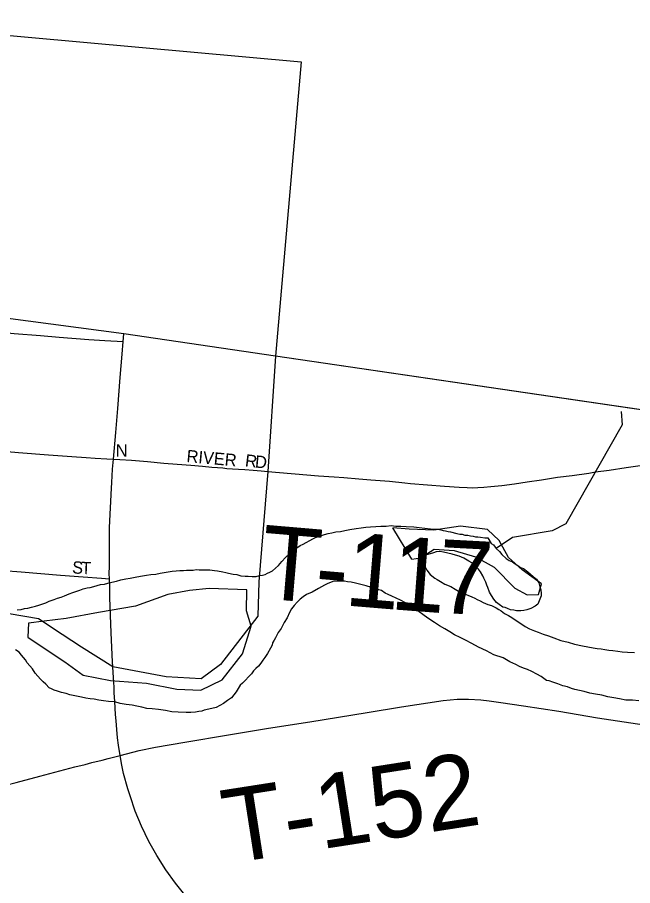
# Model space of a CAD drawing. Extents: x 1410790 to 1770854, y 448063 to 770588.
# Drawn here: x 1595915 to 1598422, y 655047 to 658584 of the extents above; entities that cross this region are included whole.
import ezdxf

# ---------------------------------------------------------------- set-up
doc = ezdxf.new("R2010")
doc.units = 0
for name, color, linetype in [('GM_X_Adjacent_County', 7, 'Continuous'), ('GM_X_City_Street', 7, 'Continuous'), ('GM_X_City_Street_Text', 7, 'Continuous'), ('GM_X_Corporation', 7, 'Continuous'), ('GM_X_County', 7, 'Continuous'), ('GM_X_County_Road', 7, 'Continuous'), ('GM_X_Major_River', 7, 'Continuous'), ('GM_X_Minor_River', 7, 'Continuous'), ('GM_X_State_Route', 7, 'Continuous'), ('GM_X_Township', 7, 'Continuous'), ('GM_X_Township_Road', 7, 'Continuous'), ('GM_X_Township_Road_Text', 7, 'Continuous')]:
    doc.layers.add(name, color=color, linetype=linetype)

msp = doc.modelspace()

# ---------------------------------------------------------------- linework, layer by layer
at = {"layer": 'GM_X_Adjacent_County'}
msp.add_lwpolyline([(1652287.5, 647008.2), (1645905.4, 647740.2), (1646053.8, 648559.2), (1644155.2, 648666.4), (1640422, 649068.3), (1640008.6, 649114.2), (1636121.9, 649546), (1631173.1, 650096.6), (1626597.7, 650534.7), (1625423.9, 650665.1), (1624132.1, 650798.6), (1623694.8, 650825.7), (1622857.1, 650877.6), (1620273.8, 651118), (1619805.8, 653933.5), (1619239.3, 653995.8), (1617264.6, 654249.7), (1612466.1, 654941.9), (1604464.6, 656151.2), (1604273.6, 656175.7), (1600121.3, 656741), (1596966.9, 657204.2), (1596349.1, 657294.9), (1595866, 657358.8)], dxfattribs=at)
at = {"layer": 'GM_X_City_Street'}
for points in [[(1595822.4, 656820.5), (1595840.6, 656818.8), (1595918.8, 656811.7), (1596041.9, 656802.3), (1596137.1, 656795.1), (1596195.5, 656790.6), (1596231.2, 656788.4), (1596278.9, 656785), (1596306.4, 656784.3)], [(1596306.4, 656784.3), (1596332, 656783.4), (1596379.4, 656780.1), (1596445.4, 656774.7), (1596511.4, 656768.5), (1596602.4, 656760.8), (1596621.5, 656759.2), (1596669.6, 656755.8), (1596707.1, 656752.3), (1596729.9, 656750.8), (1596751.5, 656748.5), (1596768.5, 656746.9), (1596791.3, 656745.4), (1596816.4, 656743.4), (1596842.2, 656741.9), (1596875, 656738.8), (1596907.8, 656736.5), (1596936, 656734.2)], [(1595782.8, 656337.1), (1595817.4, 656334.2), (1595858.7, 656330.2), (1595930.8, 656324.9), (1596090.4, 656311.7), (1596182.4, 656305), (1596257.8, 656299.6), (1596289.9, 656297.3)]]:
    msp.add_lwpolyline(points, dxfattribs=at)
at = {"layer": 'GM_X_Corporation'}
msp.add_lwpolyline([(1595069.6, 658583.9), (1597071.8, 658402.5), (1596966.9, 657204.2), (1596936, 656734.2), (1596898.9, 656284.8), (1596895.2, 656144.7), (1596742.3, 655948), (1596664.2, 655890.1), (1596520.9, 655898), (1596304.3, 655937.9), (1596175.7, 656018.4), (1596097.9, 656069.8), (1596001.3, 656133.7), (1595881.4, 656154.8)], dxfattribs=at)
at = {"layer": 'GM_X_County'}
msp.add_lwpolyline([(1631173.1, 650096.6), (1626597.7, 650534.7), (1625423.9, 650665.1), (1624132.1, 650798.6), (1623694.8, 650825.7), (1622857.1, 650877.6), (1620273.8, 651118), (1619805.8, 653933.5), (1619239.3, 653995.8), (1617264.6, 654249.7), (1612466.1, 654941.9), (1604464.6, 656151.2), (1604273.6, 656175.7), (1600121.3, 656741), (1596966.9, 657204.2), (1596349.1, 657294.9), (1595866, 657358.8)], dxfattribs=at)
at = {"layer": 'GM_X_County_Road'}
msp.add_lwpolyline([(1595706.6, 655414.7), (1595782.4, 655434.6), (1595909.5, 655467.7), (1596005.9, 655492.4), (1596149.3, 655530.9), (1596190.3, 655541), (1596218.8, 655548.1), (1596259.7, 655558.7), (1596284.2, 655565.5), (1596333.2, 655577.6)], dxfattribs=at)
at = {"layer": 'GM_X_Major_River'}
for points in [[(1596843.7, 656307.3), (1596855.7, 656307.1), (1596871.8, 656306.9), (1596887.8, 656306.6), (1596901.9, 656310.4), (1596913.9, 656312.3), (1596924, 656314.1), (1596934.1, 656320), (1596944.1, 656323.9), (1596954.2, 656329.8), (1596966.4, 656339.6), (1596978.6, 656351.5), (1596992.8, 656367.3), (1597007, 656383.2), (1597023.3, 656399), (1597039.5, 656410.8), (1597053.6, 656422.7), (1597067.8, 656432.5), (1597079.9, 656438.3), (1597118.2, 656459.8), (1597130.3, 656465.7), (1597142.4, 656469.5), (1597154.5, 656473.4), (1597166.6, 656477.2), (1597180.7, 656481), (1597196.8, 656484.8), (1597212.8, 656488.6), (1597230.9, 656490.3), (1597249, 656494.1), (1597269.1, 656497.8), (1597295.2, 656501.4), (1597315.3, 656505.2), (1597335.3, 656506.9), (1597353.4, 656508.6), (1597375.5, 656510.3), (1597395.6, 656512), (1597417.6, 656511.7), (1597437.7, 656513.4), (1597457.7, 656511.1), (1597477.7, 656510.8), (1597499.8, 656510.5), (1597529.8, 656508.1), (1597551.8, 656505.8), (1597575.9, 656503.4), (1597597.9, 656501.1), (1597613.9, 656498.8), (1597629.9, 656498.6), (1597639.9, 656496.4), (1597649.9, 656494.3), (1597659.9, 656492.2), (1597669.9, 656490), (1597679.9, 656487.8), (1597705.9, 656481.4), (1597717.9, 656479.3), (1597727.9, 656479.1), (1597737.9, 656475), (1597749.9, 656474.8), (1597761.9, 656472.6), (1597771.9, 656470.4), (1597781.9, 656468.3), (1597791.9, 656468.2), (1597801.9, 656466), (1597819.9, 656463.7), (1597832, 656463.6), (1597845.7, 656441.3), (1597855.7, 656435.1), (1597865.5, 656420.9), (1597879.4, 656408.7), (1597889.3, 656396.5), (1597907.1, 656380.2), (1597919, 656372), (1597933, 656365.8), (1597942.9, 656357.6), (1597954.9, 656351.4), (1597964.8, 656343.2), (1597976.7, 656339), (1597994.6, 656324.7), (1598004.5, 656316.6), (1598018.4, 656304.3), (1598030.3, 656296.1), (1598040.2, 656279.9), (1598044, 656263.8), (1598047.8, 656251.7), (1598049.6, 656237.6), (1598049.5, 656227.6), (1598035.1, 656193.7), (1598024.9, 656185.8), (1598006.8, 656176), (1597990.7, 656170.3), (1597978.6, 656168.4), (1597966.6, 656166.6), (1597948.5, 656166.9), (1597938.5, 656169), (1597924.5, 656171.2), (1597912.5, 656175.4), (1597902.6, 656179.6), (1597892.6, 656181.7), (1597878.7, 656191.9), (1597866.7, 656200.2), (1597856.9, 656214.3), (1597847.1, 656228.5)], [(1597521.7, 656376.7), (1597557.9, 656382.5), (1597612.6, 656417.5), (1597694.7, 656411.8), (1597782.3, 656386), (1597857.7, 656344.3), (1597942.3, 656258.4), (1597991.9, 656231.3), (1598038, 656232.4), (1598050.8, 656276.3), (1597971.7, 656334), (1597916.5, 656383.3), (1597877.7, 656452.3), (1597830.5, 656497.3), (1597720.5, 656511.6), (1597612.1, 656495.7), (1597512, 656499.7), (1597444.4, 656504.8)], [(1597521.7, 656376.7), (1597444.4, 656504.8)], [(1597847.1, 656228.5), (1597839.2, 656242.7), (1597831.4, 656260.9), (1597827.5, 656271), (1597823.7, 656283.1), (1597815.9, 656299.2), (1597812, 656309.3), (1597802.2, 656325.5), (1597794.3, 656335.7), (1597778.4, 656349.9), (1597766.5, 656362.2), (1597754.6, 656368.3), (1597734.7, 656380.7), (1597724.7, 656384.8), (1597714.8, 656389), (1597700.8, 656393.2), (1597686.8, 656397.4), (1597650.8, 656406), (1597636.8, 656408.2), (1597620.8, 656406.4), (1597610.7, 656402.5), (1597596.6, 656398.7), (1597582.5, 656394.9), (1597572.5, 656391.1), (1597566.2, 656373.1), (1597574, 656350.9), (1597583.7, 656332.7), (1597597.6, 656314.4), (1597615.4, 656300.1), (1597625.4, 656294), (1597639.3, 656285.7), (1597657.2, 656275.4), (1597681.1, 656265.1), (1597699, 656254.8), (1597718.9, 656242.4), (1597736.9, 656236.2), (1597750.8, 656229.9), (1597766.8, 656223.7), (1597778.8, 656217.5), (1597788.7, 656213.3), (1597800.7, 656207.1), (1597812.6, 656200.9), (1597832.6, 656192.6), (1597846.6, 656188.4), (1597866.5, 656178.1), (1597876.4, 656171.9), (1597886.4, 656165.8), (1597900.3, 656155.5), (1597916.2, 656147.3), (1597930.1, 656139), (1597983.8, 656102.1), (1598001.7, 656093.8), (1598021.7, 656085.5), (1598037.6, 656079.3), (1598057.6, 656070.9), (1598079.5, 656064.6), (1598101.5, 656056.3), (1598129.4, 656045.8), (1598159.4, 656039.4), (1598185.4, 656031), (1598217.4, 656024.5), (1598239.4, 656020.2), (1598261.4, 656015.8), (1598277.4, 656013.6), (1598293.4, 656011.3), (1598309.4, 656009.1), (1598325.4, 656006.8), (1598341.4, 656004.6), (1598361.4, 656002.3), (1598379.4, 656000), (1598401.5, 655997.7), (1598429.5, 655997.3)], [(1595913.8, 656170.2), (1595929.8, 656171.9), (1595943.9, 656175.8), (1595958, 656177.6), (1595972.1, 656181.4), (1595988.2, 656185.2), (1596002.2, 656189), (1596018.3, 656194.8), (1596030.4, 656198.6), (1596044.6, 656206.4), (1596064.7, 656212.2), (1596078.8, 656218), (1596092.9, 656221.8), (1596107, 656227.6), (1596125.1, 656235.4), (1596141.2, 656241.2), (1596157.3, 656246.9), (1596169.4, 656250.8), (1596183.5, 656256.6), (1596199.6, 656260.4), (1596211.6, 656262.2), (1596225.7, 656266), (1596239.8, 656269.8), (1596253.9, 656273.6), (1596269.9, 656275.4), (1596284, 656279.2), (1596300.1, 656283), (1596318.2, 656286.8), (1596336.3, 656292.5), (1596356.4, 656296.2), (1596374.5, 656300), (1596394.6, 656303.7), (1596416.7, 656307.4), (1596440.8, 656311.1), (1596458.9, 656314.8), (1596479, 656316.5), (1596497, 656320.3), (1596545.2, 656327.6), (1596561.3, 656329.4), (1596577.4, 656331.2), (1596591.4, 656331), (1596603.4, 656332.8), (1596619.5, 656332.6), (1596631.5, 656332.4), (1596643.6, 656334.2), (1596655.6, 656334.1), (1596665.6, 656333.9), (1596675.6, 656333.8), (1596687.7, 656333.6), (1596699.7, 656333.4), (1596717.7, 656331.2), (1596729.7, 656329), (1596751.7, 656324.7), (1596763.7, 656322.5), (1596775.7, 656320.3), (1596793.7, 656316), (1596809.7, 656313.8), (1596825.7, 656309.5), (1596843.7, 656307.3)], [(1597292.4, 656278.7), (1597274.4, 656283), (1597260.4, 656285.2), (1597248.4, 656287.4), (1597236.4, 656287.5), (1597218.3, 656287.8), (1597200.3, 656286.1), (1597190.2, 656282.2), (1597180.1, 656278.3), (1597166, 656270.5), (1597141.8, 656256.8), (1597115.5, 656243.1), (1597093.3, 656233.4), (1597079.2, 656223.6), (1597067, 656213.7), (1597054.9, 656201.9), (1597042.7, 656188), (1597032.5, 656174.1), (1597024.3, 656160.2), (1597014, 656138.2), (1597001.7, 656118.3), (1596989.4, 656094.4), (1596977.1, 656078.6), (1596966.8, 656056.6), (1596960.7, 656046.7), (1596954.6, 656036.7), (1596952.4, 656026.7), (1596946.3, 656014.8), (1596934, 655992.9), (1596923.7, 655977), (1596915.6, 655965.1), (1596907.4, 655953.1), (1596897.2, 655941.2), (1596887.1, 655931.3), (1596876.9, 655921.5), (1596868.8, 655909.5), (1596856.6, 655897.7), (1596844.4, 655883.8), (1596832.2, 655871.9), (1596822.1, 655864.1), (1596805.7, 655836.2), (1596787.3, 655812.4), (1596771.2, 655800.6), (1596755, 655788.8), (1596724.7, 655773.2), (1596694.5, 655765.6), (1596676.5, 655761.8), (1596666.4, 655757.9), (1596654.3, 655756.1), (1596640.3, 655754.3), (1596622.2, 655752.6), (1596602.2, 655752.8), (1596570.1, 655753.3), (1596544.1, 655755.7), (1596518.1, 655760.1), (1596490, 655764.5), (1596464, 655766.9), (1596442, 655769.2), (1596422, 655773.5), (1596402, 655777.8), (1596382, 655782.1), (1596358, 655784.5), (1596334, 655788.8), (1596312, 655795.2), (1596286, 655797.5), (1596266, 655799.8), (1596246, 655802.1), (1596228, 655806.4), (1596212, 655808.7), (1596193.9, 655810.9), (1596176, 655815.2), (1596127.9, 655823.9), (1596114, 655830.1), (1596094, 655834.4), (1596078, 655838.7), (1596064, 655842.9), (1596054.1, 655849), (1596044.1, 655853.2), (1596030.3, 655867.5), (1596020.4, 655877.6), (1596008.5, 655887.8), (1595998.6, 655900), (1595986.7, 655912.2), (1595976.9, 655930.4), (1595965, 655942.7), (1595955.2, 655954.8), (1595947.3, 655967), (1595931.5, 655985.3), (1595921.6, 655997.5), (1595907.7, 656007.7)], [(1596850.3, 656252.3), (1596696.1, 656257.4), (1596615.8, 656249), (1596527.4, 656232.7), (1596396.3, 656185.2), (1596245.5, 656160.2), (1596112.9, 656134.7), (1596024.5, 656124.5), (1595960.2, 656115.7), (1595957.2, 656059.7), (1596024.5, 656014.2), (1596107.6, 655958.3), (1596182.8, 655904.7), (1596294.5, 655882.4), (1596440.6, 655871.4), (1596564.4, 655846.9), (1596662.4, 655842.9), (1596749.4, 655885.3), (1596831.5, 655991.9), (1596867.6, 656103.5), (1596848.7, 656166.1)], [(1596848.7, 656166.1), (1596850.3, 656252.3)], [(1598447.1, 655800.4), (1598421.1, 655802.8), (1598395, 655803.2), (1598369, 655807.5), (1598345, 655811.9), (1598321, 655816.3), (1598297, 655822.6), (1598271, 655827), (1598247, 655831.4), (1598225, 655837.7), (1598205.1, 655842), (1598187.1, 655846.3), (1598173.1, 655850.5), (1598157.1, 655856.8), (1598137.1, 655861.1), (1598117.2, 655869.4), (1598097.2, 655875.7), (1598081.3, 655881.9), (1598071.2, 655882.1), (1598049.4, 655898.5), (1598031.5, 655908.8), (1598011.6, 655919.1), (1597993.6, 655927.4), (1597977.7, 655933.6), (1597961.7, 655939.9), (1597945.8, 655948.2), (1597921.8, 655958.5), (1597894, 655975), (1597856.1, 655987.6), (1597826.2, 656004.1), (1597794.3, 656018.6), (1597766.4, 656033), (1597740.5, 656047.4), (1597718.6, 656057.8), (1597696.7, 656068.2), (1597676.8, 656080.5), (1597656.9, 656092.8), (1597635, 656105.2), (1597615.1, 656119.5), (1597587.3, 656136), (1597531.7, 656176.9), (1597513.8, 656189.2), (1597495.9, 656199.5), (1597476, 656209.8), (1597458, 656218.1), (1597440.1, 656226.4), (1597426.1, 656232.6), (1597414.2, 656238.8), (1597398.3, 656249.1), (1597376.3, 656255.4), (1597358.3, 656261.7), (1597336.4, 656268), (1597314.4, 656274.4), (1597292.4, 656278.7)]]:
    msp.add_lwpolyline(points, dxfattribs=at)
at = {"layer": 'GM_X_Minor_River'}
msp.add_lwpolyline([(1598375.7, 656978.3), (1598379.2, 656923.5), (1598149.4, 656521), (1598094.8, 656492), (1597932, 656465.2), (1597865.5, 656420.9)], dxfattribs=at)
at = {"layer": 'GM_X_State_Route'}
for points in [[(1595518, 657329.3), (1595538.6, 657327.4), (1595599.8, 657321.6), (1595630.6, 657318.8), (1595697.6, 657313.4), (1595781.3, 657306.1), (1595862.2, 657299.9), (1595902, 657296.8), (1596009.6, 657287.6), (1596084.9, 657281.6), (1596205.8, 657272.3), (1596271.8, 657267.2), (1596345.4, 657263.3)], [(1596345.4, 657263.3), (1596349.1, 657294.9)], [(1596304.3, 655937.9), (1596302.5, 655958.3), (1596297.1, 656077.2), (1596291.9, 656221.2), (1596290.9, 656259.7), (1596289.9, 656297.3), (1596289.2, 656319.2), (1596289.5, 656346.8), (1596290, 656419.7), (1596290, 656506.5), (1596293.9, 656586.3), (1596298.4, 656665.6), (1596299.9, 656689.2), (1596302.6, 656743), (1596306.4, 656784.3), (1596316.1, 656892.9), (1596324, 656991), (1596333.4, 657117.1), (1596341.5, 657212.4), (1596345.4, 657263.3)], [(1596591.8, 655016.5), (1596558.7, 655057.5), (1596520.2, 655111.1), (1596483, 655169.4), (1596450.9, 655226.9), (1596420.7, 655289.2), (1596395.4, 655350.1), (1596373.8, 655412.3), (1596364.3, 655441.1), (1596347.4, 655503.8), (1596340, 655538), (1596333.2, 655577.6), (1596327.4, 655619.7), (1596323.2, 655648.7), (1596319.5, 655683.5), (1596316.9, 655718.3), (1596314.7, 655744.5), (1596311.9, 655796.5), (1596309.8, 655832.3), (1596308.7, 655855.1), (1596306.6, 655893.5), (1596304.3, 655937.9)]]:
    msp.add_lwpolyline(points, dxfattribs=at)
at = {"layer": 'GM_X_Township'}
msp.add_lwpolyline([(1595385.5, 645632.7), (1599161.4, 645344.7), (1598745.7, 647941.2), (1598768.1, 647942.3), (1599693.4, 647987.3), (1603591.5, 648125.3), (1604117.2, 648143.9), (1604119.3, 648589.1), (1604126.3, 650142.9), (1605447.9, 650860.1), (1609057.6, 652819.1), (1609160.2, 652839.2), (1609554, 653075.5), (1612507.2, 654847.7), (1612466.1, 654941.9), (1604464.6, 656151.2), (1604273.6, 656175.7), (1600121.3, 656741), (1596966.9, 657204.2), (1596349.1, 657294.9), (1595866, 657358.8)], dxfattribs=at)
at = {"layer": 'GM_X_Township_Road'}
for points in [[(1596936, 656734.2), (1597142.2, 656716.6), (1597206, 656712.1), (1597244.5, 656709), (1597306.3, 656704.6), (1597355.1, 656699.9), (1597430.8, 656694), (1597493.3, 656687.6), (1597516.8, 656685.6), (1597655.5, 656674.9), (1597715.1, 656670.5), (1597748.3, 656669.1), (1597768.3, 656668.1), (1597791.8, 656669.1), (1597815.2, 656670.5), (1597843.9, 656673.2), (1597889.5, 656677.4), (1597940.3, 656683.7), (1597992.6, 656691.6), (1598050.2, 656699.9), (1598115.7, 656710.6), (1598176.3, 656717.8), (1598243.2, 656727.5), (1598271.1, 656732.1), (1598326.8, 656739.9), (1598396.1, 656749.7), (1598472.4, 656760.9)], [(1596333.2, 655577.6), (1596385.2, 655590.6), (1596410.5, 655597.1), (1596478.1, 655610.9), (1596596.7, 655631.9), (1596775.6, 655661.8), (1596937.5, 655688.5), (1597106.2, 655714), (1597339.8, 655752.5), (1597480.5, 655775.2), (1597650.2, 655801.5), (1597706.5, 655806.8), (1597752.9, 655806.3), (1597804.1, 655803.6), (1597837.8, 655800), (1597884.7, 655793.6), (1597977.4, 655779.9), (1598120.9, 655757.8), (1598279.2, 655730.2), (1598577.6, 655685.8)]]:
    msp.add_lwpolyline(points, dxfattribs=at)

# ---------------------------------------------------------------- texts
at = {"layer": 'GM_X_City_Street_Text'}
for s, rotation, p in [('N', 0, (1596315.7, 656794.9)), ('RIVER', 354.8105, (1596602.5, 656772.9)), ('R', 353.1611, (1596840.6, 656755.2)), ('D', 355.0984, (1596881.7, 656750.3)), ('S', 355.2954, (1596136.3, 656319.7)), ('T', 357.8945, (1596173.8, 656316.6))]:
    msp.add_text(s, height=50, rotation=rotation, dxfattribs=at).set_placement(p)
at = {"layer": 'GM_X_Township_Road_Text'}
for s, rotation, p in [('T', 355.1428, (1596896.3, 656218.3)), ('1', 355.2767, (1597243.4, 656188.9)), ('1', 355.685, (1597429.9, 656173.4)), ('7', 356.9734, (1597621.6, 656159.1)), ('-', 355.1704, (1597120.1, 656199.3)), ('T-152', 8.8708, (1596777.6, 655136.4))]:
    msp.add_text(s, height=300, rotation=rotation, dxfattribs=at).set_placement(p)

doc.saveas('drawing.dxf')
